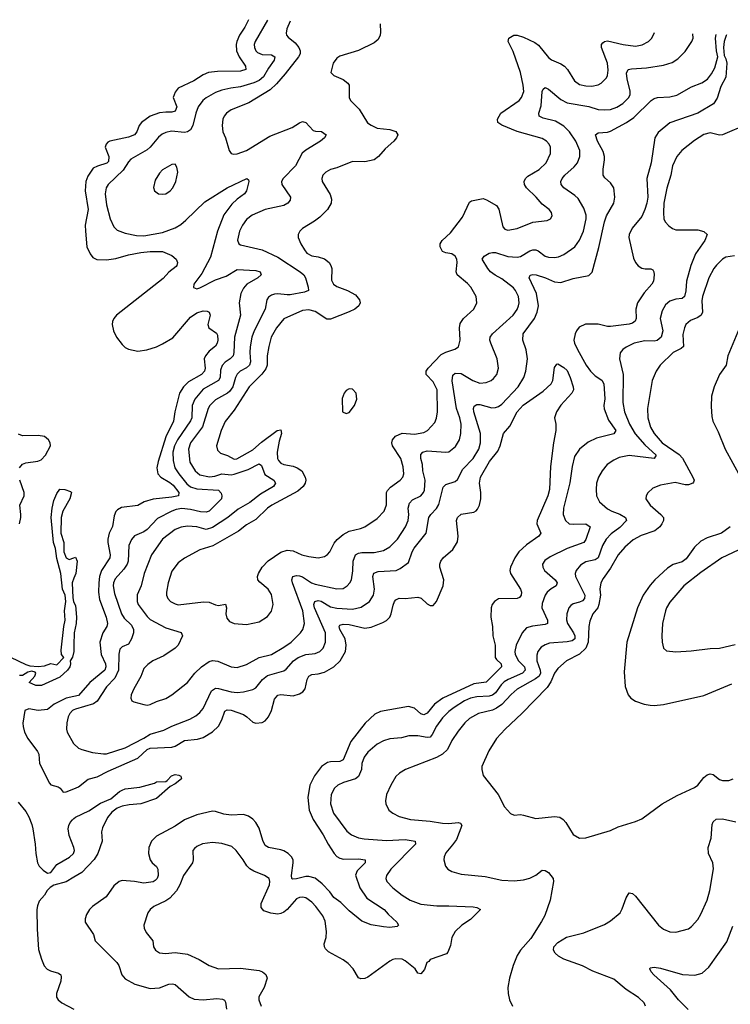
# Model space of a CAD drawing. Header units: inches. Extents: x 1839270 to 1929235, y 762242 to 910350.
# Tile 300 of 362: x 1869652 to 1874219, y 903141 to 909470. Entities that reach past the tile are written whole.
import ezdxf

# ---------------------------------------------------------------- set-up
doc = ezdxf.new("R2010")
doc.units = ezdxf.units.IN
doc.header["$MEASUREMENT"] = 0
doc.layers.add('B8960', color=7, linetype='Continuous')
doc.layers.add('B8970', color=7, linetype='Continuous')

msp = doc.modelspace()

# ---------------------------------------------------------------- linework, layer by layer
at = {"layer": 'B8960', "color": 5}
for points, elevation in [([(1869650.7, 906590), (1869670, 906613.7), (1869690, 906620.6), (1869768, 906632), (1869790, 906640.8), (1869817.4, 906670), (1869848.5, 906730), (1869848.3, 906750), (1869836.9, 906770), (1869810, 906791.1), (1869770, 906797.7), (1869670, 906795.1), (1869644.8, 906804.8)], 620), ([(1869650.8, 906229.2), (1869658, 906270), (1869659.7, 906290), (1869652, 906350), (1869679.3, 906410), (1869679.4, 906430), (1869651.4, 906510)], 620), ([(1869592.9, 905372.9), (1869690, 905324.9), (1869717.4, 905317.4), (1869770, 905312.9), (1869810, 905316.5), (1869852.2, 905332.2), (1869890, 905324), (1869935.1, 905370), (1869921.2, 905390), (1869918, 905418), (1869935.1, 905570), (1869943.5, 905610), (1869939.3, 905670), (1869948.5, 905730), (1869943.5, 905770), (1869927.1, 905810), (1869916, 905910), (1869890, 906007.3), (1869881, 906070), (1869869.9, 906110), (1869854.9, 906270), (1869860.1, 906330), (1869870, 906379.5), (1869890, 906424.4), (1869910, 906451.5), (1869942, 906450), (1869978, 906438), (1869983.8, 906430), (1869973.8, 906390), (1869929.5, 906310.5), (1869917.7, 906270), (1869915, 906170), (1869934.7, 906110), (1869936, 906050), (1869950.6, 906010), (1869970, 905999.5), (1870000, 906011.1)], 580), ([(1870000, 905880), (1869987.9, 905850), (1869993.4, 905753.4), (1869997.3, 905730), (1870000, 905724.7)], 580), ([(1870000, 905451.5), (1869998.8, 905410), (1869990, 905372), (1869975.3, 905350), (1869979.1, 905330), (1869973.5, 905310), (1869958, 905290), (1869910, 905244.2), (1869791.2, 905191.2), (1869755.3, 905190), (1869713.2, 905210), (1869749.2, 905250), (1869756, 905270), (1869750, 905277.2), (1869730, 905282), (1869704.1, 905275.9), (1869670, 905255.1), (1869650, 905254.5)], 580), ([(1870000, 905120.1), (1869950, 905108.9), (1869874, 905070), (1869830, 905035.5), (1869769.3, 905029.3), (1869710, 905039.8), (1869685.5, 905030), (1869672.7, 904947.3), (1869673.1, 904926.9), (1869682.8, 904890), (1869704.4, 904850), (1869766.6, 904766.6), (1869774, 904750), (1869778.5, 904690), (1869842.8, 904562.8), (1869852.6, 904552.6), (1869899.3, 904539.3), (1869911.1, 904531.1), (1869930, 904505.3), (1869950, 904506.5), (1870000, 904526.4)], 620), ([(1870000, 905034.3), (1869991.5, 905030), (1869973.4, 905010), (1869963.2, 904990), (1869953.6, 904950), (1869952.4, 904910), (1869956.5, 904890), (1869997.4, 904817.4), (1870000, 904815.1)], 640), ([(1869641.1, 904441.1), (1869690, 904381.2), (1869710, 904347.2), (1869730, 904296.5), (1869735.6, 904270), (1869750.7, 904170), (1869754.3, 904110), (1869765.8, 904050), (1869776.5, 904030), (1869802.6, 904002.6), (1869830, 903984.7), (1869851.8, 903988.2), (1869890, 904039.7), (1869972.3, 904087.7), (1869998.2, 904110), (1870000, 904117)], 580), ([(1869999.9, 904150), (1869970, 904225.4), (1869963.9, 904270), (1869966.7, 904290), (1869976.8, 904310), (1869990, 904328.1), (1870000, 904335.8)], 580), ([(1870000, 903958.7), (1869950, 903929.3), (1869870, 903907.1), (1869847.7, 903892.3), (1869827.7, 903872.3), (1869810, 903842.2), (1869776.6, 903803.4), (1869765.3, 903774.7), (1869762.7, 903750), (1869763.4, 903623.4), (1869773.5, 903493.5), (1869790.7, 903430.7), (1869808.9, 903388.9), (1869828.2, 903368.3), (1869850, 903356.5), (1869901.8, 903341.8), (1869916, 903330), (1869918.6, 903318.6), (1869916, 903290), (1869887.6, 903210), (1869888.1, 903188.1), (1869898.7, 903170), (1869922, 903150), (1870000, 903109.4)], 580)]:
    msp.add_lwpolyline(points, dxfattribs=dict(at, elevation=elevation))
at = {"layer": 'B8970', "color": 5}
for points, elevation in [([(1871122.3, 909469.7), (1871098.6, 909421.4), (1871065, 909370), (1871047, 909330), (1871042.8, 909310), (1871045.8, 909270), (1871062.7, 909230), (1871104.1, 909170), (1871104.2, 909150), (1871070, 909139.4), (1870923.2, 909136.8), (1870864.9, 909130), (1870830, 909116.2), (1870770, 909076.1), (1870670, 909030.7), (1870650, 909004.7), (1870638, 908970), (1870661, 908910), (1870650, 908881.2), (1870630, 908875.2), (1870590, 908876.1), (1870550, 908871), (1870491.1, 908850), (1870434.8, 908810), (1870419.8, 908790), (1870404.3, 908750), (1870390, 908729.8), (1870350, 908714.9), (1870230.7, 908690), (1870218.3, 908681.7), (1870206.5, 908670), (1870201.2, 908650), (1870223.7, 908590), (1870221.6, 908558.4), (1870212.4, 908547.6), (1870151, 908529), (1870124.5, 908515.5), (1870090, 908463.1), (1870076, 908430), (1870072.8, 908370), (1870090.7, 908250), (1870073.2, 908150), (1870073.9, 908110), (1870084.1, 908010), (1870104.6, 907964.6), (1870121.6, 907941.6), (1870148.2, 907928.2), (1870210, 907927), (1870270, 907935.7), (1870350, 907958.8), (1870430, 907973.8), (1870490, 907980.5), (1870570, 907979.5), (1870630, 907955), (1870656.3, 907930), (1870666, 907910), (1870662.6, 907890), (1870656.9, 907883.1), (1870610, 907846.8), (1870573.5, 907806.5), (1870274.4, 907570), (1870255.8, 907550), (1870247.4, 907530), (1870246.3, 907510), (1870254.6, 907470), (1870274.6, 907430), (1870310, 907383.1), (1870330, 907363.1), (1870350, 907351.5), (1870410, 907339.7), (1870467.9, 907347.9), (1870530, 907367.7), (1870570, 907385.4), (1870635.9, 907424.1), (1870750, 907557.5), (1870790, 907586.6), (1870830, 907598.2), (1870856.2, 907596.2), (1870870.4, 907590), (1870874.9, 907570), (1870860.8, 907510), (1870866.3, 907490), (1870915.6, 907455.6), (1870922, 907442), (1870925.5, 907410), (1870920.8, 907390), (1870910, 907370.9), (1870870, 907339.8), (1870845.4, 907310), (1870837.3, 907290), (1870843.2, 907230), (1870839.1, 907210), (1870819.7, 907190), (1870737.6, 907142.4), (1870704.5, 907110), (1870677.8, 907070), (1870648.4, 906950), (1870640.1, 906890), (1870590.4, 906789.6), (1870541.4, 906630), (1870534, 906590), (1870539, 906550), (1870558, 906530), (1870615.6, 906495.6), (1870637.4, 906477.4), (1870674.5, 906430), (1870671.3, 906410), (1870630, 906400.3), (1870510, 906387.7), (1870451.8, 906370), (1870410, 906347.1), (1870306.1, 906333.9), (1870279.7, 906320.3), (1870270, 906309.6), (1870258.1, 906281.9), (1870248.1, 906211.9), (1870225.9, 906170), (1870218.2, 906130), (1870218, 906110), (1870233.5, 906030), (1870231.4, 906010), (1870176.6, 905930), (1870164.9, 905890), (1870160.1, 905850), (1870158.8, 905790), (1870164.1, 905744.1), (1870206.7, 905630), (1870216.4, 905590), (1870211.4, 905568.6), (1870185.9, 905530), (1870166.7, 905470), (1870176.2, 905390), (1870203.1, 905330), (1870205.8, 905310), (1870197.9, 905290), (1870102.1, 905210), (1870030, 905126.9), (1870000, 905120.1)], 620), ([(1871243.7, 909465.9), (1871164.3, 909330), (1871158.5, 909310), (1871160.1, 909290), (1871168.6, 909270), (1871179.9, 909259.9), (1871210, 909246.5), (1871270, 909243), (1871292.6, 909230), (1871287.3, 909210), (1871250, 909158.4), (1871218.1, 909101.9), (1871190, 909078.1), (1871157.1, 909062.9), (1871070, 909037.5), (1871009.6, 909030.4), (1870950, 909016.1), (1870910, 909001.4), (1870850, 908968), (1870828.3, 908950), (1870799.2, 908910), (1870783.2, 908870), (1870765.5, 908790), (1870750, 908760.9), (1870730.7, 908749.3), (1870710, 908745.6), (1870626.7, 908753.3), (1870590, 908745.5), (1870566.7, 908733.3), (1870544.5, 908715.5), (1870490.1, 908649.9), (1870470, 908632.6), (1870366.4, 908573.6), (1870350, 908555.4), (1870317.6, 908502.4), (1870219.6, 908410), (1870207.2, 908390), (1870201.1, 908350), (1870210, 908278.8), (1870233.6, 908190), (1870257.6, 908137.6), (1870278, 908118), (1870330, 908096.9), (1870402.1, 908082.1), (1870450, 908081.5), (1870570, 908102), (1870650, 908131.1), (1870687.1, 908152.9), (1870719.5, 908180.5), (1870840.9, 908299.1), (1870985.1, 908390), (1871111.3, 908450), (1871121.4, 908441.4), (1871125.5, 908430), (1871110.3, 908370), (1871097, 908350), (1871050, 908316.4), (1871015.3, 908284.7), (1870964.2, 908215.8), (1870922.6, 908110), (1870877.2, 907942.8), (1870821.6, 907838.4), (1870770.5, 907770), (1870768.4, 907748.4), (1870790, 907740.4), (1870810, 907746.5), (1870910, 907798.6), (1870978, 907822), (1871050, 907864.5), (1871170, 907858.7), (1871196.5, 907850), (1871204.4, 907830), (1871181.5, 907810), (1871111, 907769), (1871090, 907744.2), (1871072.3, 907710), (1871061.3, 907650), (1871071, 907570), (1871031.8, 907430), (1871028.4, 907331.6), (1871023, 907310), (1871004.5, 907290), (1870971.6, 907268.4), (1870952.6, 907247.4), (1870942.9, 907217.1), (1870939.8, 907170), (1870929.6, 907150.4), (1870830, 907094.5), (1870777.7, 907030), (1870760.9, 906990), (1870757.9, 906910), (1870750, 906890.9), (1870665.5, 906770), (1870647.3, 906730), (1870635.8, 906690), (1870637.3, 906637.3), (1870649.5, 906590), (1870674.6, 906550), (1870726.3, 906486.3), (1870750, 906467.7), (1870790, 906454.8), (1870930, 906445.5), (1870946.8, 906426.8), (1870951.2, 906410), (1870948.6, 906390), (1870870, 906310.6), (1870850, 906304.1), (1870814.3, 906305.7), (1870750, 906321.8), (1870692.9, 906327.1), (1870657.4, 906322.6), (1870630, 906312), (1870536.5, 906263.5), (1870470, 906192.8), (1870450, 906177.6), (1870390, 906152.1), (1870370, 906129.6), (1870353.7, 906090), (1870348.1, 905990), (1870342.6, 905970), (1870321.5, 905938.5), (1870264.9, 905875.1), (1870254.4, 905850), (1870252.7, 905830), (1870261.2, 905781.2), (1870305, 905650), (1870323, 905623), (1870370, 905578.4), (1870383.6, 905550), (1870382.3, 905530), (1870370, 905491), (1870350, 905456.8), (1870310, 905438.9), (1870296, 905424), (1870288.4, 905391.6), (1870285.7, 905290), (1870262.9, 905237.1), (1870210, 905181.6), (1870150, 905089), (1870126.5, 905073.5), (1870010, 905039.2), (1870000, 905034.3)], 640), ([(1871390.1, 909461.3), (1871369.1, 909410), (1871364.2, 909384.2), (1871365.7, 909370), (1871376.5, 909356.5), (1871421.3, 909321.3), (1871445, 909290), (1871453.7, 909270), (1871454, 909250), (1871442.9, 909230), (1871358.1, 909121.9), (1871302.7, 909057.3), (1871261.7, 909018.3), (1871124.1, 908935.9), (1871010.4, 908890), (1870980.8, 908870), (1870964.9, 908850), (1870957.2, 908830), (1870952, 908790), (1870957.8, 908750), (1870975.2, 908710), (1870998.4, 908630), (1871010, 908610.7), (1871026, 908606), (1871050, 908607.9), (1871110, 908629.4), (1871259.9, 908720.1), (1871403.8, 908776.2), (1871450, 908806.7), (1871470, 908814.4), (1871490, 908808), (1871538.3, 908758.3), (1871552.3, 908752.3), (1871591.5, 908751.5), (1871620.7, 908730), (1871610.7, 908710), (1871584.9, 908690), (1871490, 908631.1), (1871467.8, 908612.2), (1871424.2, 908530), (1871344.2, 908450), (1871334.9, 908430), (1871335.8, 908410), (1871391.8, 908330), (1871390.3, 908310), (1871375.8, 908290), (1871350, 908275.8), (1871229.3, 908250.7), (1871145.9, 908214.1), (1871110, 908185.1), (1871082.8, 908150), (1871065.2, 908110), (1871052.3, 908052.3), (1871060.5, 908030), (1871070, 908023.1), (1871210, 907990.9), (1871310, 907943.9), (1871455.3, 907850), (1871478, 907830), (1871488.2, 907810), (1871506.7, 907750), (1871507, 907730), (1871482.3, 907717.7), (1871390, 907702.2), (1871370, 907700.3), (1871310, 907708.7), (1871290, 907706.4), (1871270, 907699.7), (1871250, 907685.6), (1871240.3, 907670), (1871228.6, 907610), (1871158.6, 907470), (1871144.7, 907430), (1871132.2, 907367.8), (1871130.1, 907330), (1871134.9, 907270), (1871129.5, 907250), (1871110, 907231.6), (1871069.4, 907210.6), (1871048.5, 907191.5), (1871037.8, 907170), (1871021, 907110), (1870999.4, 907080.6), (1870987.6, 907070), (1870910, 907027.1), (1870874.6, 906990), (1870863, 906970), (1870827.1, 906852.9), (1870750.1, 906750), (1870735.8, 906710), (1870746.2, 906626.2), (1870779, 906570), (1870810, 906544.8), (1870871.1, 906531.1), (1870904.9, 906535.1), (1870950, 906550.1), (1871010, 906544.6), (1871030, 906548), (1871120.9, 906579.1), (1871190, 906615.5), (1871205.4, 906605.4), (1871227, 906547), (1871284.6, 906510), (1871296.9, 906490), (1871284, 906470), (1871199.9, 906420.1), (1871130, 906366.3), (1871055.6, 906324.4), (1870990.1, 906269.9), (1870890, 906205.8), (1870850, 906192.8), (1870790, 906209.9), (1870730, 906214.8), (1870690, 906208.2), (1870650, 906192.8), (1870570, 906130.6), (1870498.8, 906030), (1870451.6, 905910), (1870432, 905830), (1870405.9, 905774.1), (1870406.7, 905730), (1870414, 905710), (1870470, 905633), (1870490, 905615.3), (1870590, 905560.4), (1870690, 905531.5), (1870698.9, 905510), (1870670.2, 905450), (1870650.1, 905429.9), (1870577.9, 905382.1), (1870508.2, 905350), (1870474.6, 905325.4), (1870450, 905299.5), (1870430.8, 905249.2), (1870384.2, 905170), (1870368.9, 905130), (1870366.7, 905110), (1870372.8, 905092.8), (1870384.9, 905084.9), (1870450, 905067.7), (1870470, 905064.4), (1870490, 905068.5), (1870530, 905087.2), (1870590, 905107), (1870629.7, 905130.3), (1870729.6, 905210), (1870778, 905270), (1870820.5, 905310), (1870870, 905344.3), (1870890, 905350.1), (1870925.9, 905345.9), (1871010, 905310.3), (1871050, 905306), (1871110, 905326.2), (1871190.5, 905369.5), (1871270, 905390.2), (1871350, 905435.9), (1871395.8, 905470), (1871456, 905530), (1871471.8, 905550), (1871481.8, 905590), (1871470.8, 905670), (1871404.7, 905850), (1871400.3, 905870), (1871408.3, 905890), (1871430, 905896.6), (1871450, 905895.9), (1871470, 905888.7), (1871528, 905850), (1871550, 905842.3), (1871690, 905811.1), (1871730, 905814.7), (1871757.4, 905830), (1871774.5, 905850), (1871783.5, 905870), (1871793.1, 905926.9), (1871794.5, 905990), (1871810, 906030.2), (1871830, 906041.6), (1871850, 906045.5), (1871930, 906045.4), (1871990, 906059), (1872030, 906082.3), (1872079.1, 906130), (1872131.3, 906210), (1872147.8, 906250), (1872152, 906290), (1872149.4, 906330.6), (1872157.1, 906362.9), (1872175.5, 906384.5), (1872230, 906410.2), (1872247, 906430), (1872253.2, 906446.8), (1872257.2, 906510), (1872243.7, 906570), (1872241.2, 906610), (1872229.8, 906650.2), (1872230, 906674.9), (1872242.4, 906690), (1872270, 906698.3), (1872390, 906689.2), (1872410, 906692.6), (1872453.7, 906726.3), (1872477.7, 906770), (1872488.1, 906810), (1872489, 906871), (1872481.1, 906910), (1872458.8, 906970), (1872432.2, 907147.8), (1872434.8, 907185.2), (1872450, 907198), (1872490, 907196.3), (1872564, 907150), (1872610, 907134.5), (1872650, 907136.9), (1872681.6, 907150), (1872697.1, 907162.9), (1872717.8, 907190), (1872729.8, 907230), (1872720.4, 907290), (1872680.4, 907390), (1872674.5, 907410), (1872675.1, 907430), (1872689.7, 907450), (1872824.5, 907570), (1872850, 907607.2), (1872858.4, 907630), (1872862, 907650), (1872857.7, 907690), (1872839.5, 907730), (1872826.6, 907746.6), (1872750, 907804.8), (1872707.9, 907827.9), (1872678.8, 907850), (1872659.8, 907870), (1872625.1, 907930), (1872638, 907950), (1872668.9, 907970), (1872690, 907974.5), (1872710, 907973.4), (1872790, 907948.4), (1872850, 907942.8), (1872871.4, 907948.6), (1872930, 907984), (1872950, 907991.5), (1872970, 907990.2), (1872983.7, 907983.7), (1873030, 907950.2), (1873050, 907942.9), (1873090, 907941.1), (1873114.9, 907945.1), (1873150, 907959.7), (1873220.9, 908010), (1873250, 908051.8), (1873276, 908110), (1873293.7, 908190), (1873292.5, 908212.5), (1873277.8, 908257.8), (1873241.2, 908321.2), (1873220.4, 908340.4), (1873148.4, 908390), (1873132.1, 908410), (1873129.8, 908429.8), (1873138.8, 908450), (1873155.1, 908470), (1873216.5, 908523.5), (1873236.4, 908550), (1873251.7, 908590), (1873252.7, 908630), (1873226.4, 908690), (1873184.9, 908750), (1873150, 908785.9), (1873096.7, 908816.7), (1873016.8, 908836.8), (1872991.6, 908850), (1872988, 908870), (1873004.1, 908915.9), (1873011, 909009), (1873016.1, 909023.9), (1873030, 909033.4), (1873050, 909023.6), (1873130, 908956.3), (1873170, 908936), (1873310, 908911.7), (1873370, 908893.2), (1873410, 908890.1), (1873450, 908893.1), (1873490, 908907.1), (1873529.4, 908930.6), (1873566.8, 908970), (1873575.8, 908990), (1873575.8, 909010), (1873557, 909090), (1873553, 909127), (1873562.9, 909150), (1873585.1, 909154.9), (1873680.7, 909159.3), (1873790, 909178.2), (1873845.3, 909194.7), (1873881.8, 909218.2), (1873930, 909266), (1873972.4, 909330), (1873979.8, 909350), (1873979.2, 909379.5)], 660), ([(1871967.7, 909443), (1871971.4, 909388.6), (1871969, 909370), (1871956.5, 909343.5), (1871930, 909321.1), (1871830, 909272.6), (1871710, 909234.5), (1871690, 909222.7), (1871665.5, 909190), (1871651, 909130), (1871671.3, 909110), (1871730, 909086), (1871761.3, 909061.3), (1871768.5, 909048.5), (1871770.4, 908970), (1871778.4, 908950), (1871834.5, 908894.5), (1871887.9, 908807.9), (1871910.9, 908790.9), (1871950, 908772.1), (1872030, 908763.2), (1872070, 908751.7), (1872082.4, 908730), (1872073.4, 908710), (1872056.1, 908690), (1872001.3, 908638.7), (1871958.8, 908590), (1871930.3, 908570), (1871870, 908556.8), (1871790, 908558.9), (1871690, 908517.2), (1871650, 908507.1), (1871618.4, 908490), (1871600.3, 908470), (1871593.7, 908450), (1871595.8, 908430), (1871646.8, 908346.8), (1871655.4, 908315.4), (1871654.6, 908290), (1871630.3, 908250), (1871580, 908200), (1871546.2, 908173.8), (1871470, 908128), (1871452, 908110), (1871441.1, 908090), (1871441.7, 908070), (1871459.6, 908030), (1871481.8, 907990), (1871498.3, 907970), (1871530, 907951.2), (1871570, 907945), (1871610, 907932.5), (1871640.2, 907910), (1871652.6, 907890), (1871657.8, 907870), (1871655.9, 907795.9), (1871668, 907770), (1871690, 907754.4), (1871758, 907730), (1871810, 907701.3), (1871834.9, 907670), (1871840.3, 907650), (1871832.2, 907630), (1871806.7, 907610), (1871770, 907592.4), (1871650, 907544), (1871625.9, 907545.9), (1871550, 907594.1), (1871510, 907604.8), (1871470, 907600.2), (1871350, 907547.1), (1871301.4, 907490), (1871267.9, 907430), (1871252.7, 907370), (1871243, 907310), (1871242, 907250), (1871233.5, 907226.5), (1871208.9, 907191.1), (1871127.2, 907110), (1871030, 906959.8), (1870972.4, 906887.6), (1870946.4, 906830), (1870916.5, 906730), (1870922.9, 906702.9), (1870943.2, 906683.2), (1870988, 906668), (1871030, 906645.8), (1871048.3, 906648.3), (1871150, 906704.7), (1871205.5, 906754.5), (1871305.8, 906830), (1871330, 906833), (1871334.1, 906810), (1871319.1, 906760.9), (1871307.1, 906690), (1871309.6, 906650), (1871315.7, 906635.7), (1871330, 906619.7), (1871348.7, 906610), (1871410, 906600.1), (1871435.3, 906590), (1871464.1, 906570), (1871487, 906530), (1871491.8, 906510), (1871485.8, 906490), (1871473, 906470), (1871440.4, 906439.6), (1871272, 906350), (1871245.4, 906330), (1871170, 906257.6), (1871110, 906223.5), (1871057.5, 906182.5), (1870892, 906088), (1870810, 906062.5), (1870710, 906009.7), (1870670, 905978.9), (1870630, 905926), (1870605.8, 905850), (1870594.6, 905790), (1870596, 905770), (1870603.7, 905750), (1870621.6, 905730), (1870650, 905714.3), (1870670, 905709.1), (1870832.5, 905727.5), (1870870, 905725), (1870910, 905708.1), (1870930, 905705.3), (1870974.2, 905714.2), (1870980.4, 905690), (1870977, 905650), (1870982.9, 905622.9), (1871001.1, 905601.1), (1871030, 905588.4), (1871110, 905583.1), (1871190, 905600.3), (1871245.2, 905634.8), (1871270.8, 905669.2), (1871280.4, 905710), (1871270, 905776), (1871247.8, 905810), (1871194.5, 905854.5), (1871183, 905870), (1871180.4, 905890), (1871186.2, 905910), (1871209.3, 905950.7), (1871248.3, 905991.7), (1871330, 906046.5), (1871370, 906060.7), (1871410, 906056.9), (1871465.5, 906030), (1871510, 906018.6), (1871570, 906011.5), (1871610, 906018.9), (1871630, 906032.2), (1871645.1, 906050), (1871674, 906106), (1871691.3, 906128.7), (1871730, 906162), (1871770, 906182.4), (1871841.2, 906198.8), (1871869.8, 906210.2), (1871950, 906263.1), (1871993.7, 906310), (1872008.8, 906351.2), (1872009.8, 906430), (1872015.9, 906444.1), (1872034.7, 906465.3), (1872096.8, 906510), (1872113.6, 906530), (1872121.1, 906550), (1872116, 906596), (1872101.2, 906650), (1872047.2, 906730), (1872043.8, 906750), (1872048.7, 906770), (1872067.2, 906792.8), (1872110, 906811.8), (1872190, 906806.7), (1872250, 906816.9), (1872274, 906830), (1872319.2, 906880.8), (1872331.2, 906908.8), (1872336.3, 906950), (1872334.6, 907090), (1872310, 907141.3), (1872264.4, 907190), (1872265.1, 907210), (1872277.4, 907230), (1872361.8, 907318.2), (1872390, 907333.8), (1872447.8, 907352.2), (1872472.2, 907367.8), (1872482.9, 907410), (1872477.9, 907490), (1872482.6, 907517.4), (1872503.7, 907550), (1872569.8, 907610), (1872589.7, 907650), (1872585.1, 907690), (1872551.1, 907751.1), (1872530, 907775.1), (1872464.5, 907830), (1872458, 907850), (1872464.4, 907910), (1872461.1, 907930), (1872451.5, 907950), (1872430, 907964.2), (1872390, 907971.1), (1872370, 907980.5), (1872353.3, 908010), (1872354, 908030), (1872367, 908050), (1872420.6, 908099.4), (1872498.8, 908201.2), (1872543.9, 908296.1), (1872555.5, 908304.5), (1872587.4, 908312.6), (1872630, 908319.7), (1872652, 908312), (1872715.5, 908275.5), (1872731.6, 908251.6), (1872757.5, 908137.5), (1872770, 908124.2), (1872790, 908117.4), (1872850, 908127.8), (1872950, 908169), (1873041.2, 908178.8), (1873064, 908190), (1873075.1, 908210), (1873069.3, 908230), (1873055.1, 908250), (1873010, 908283.6), (1872971, 908330), (1872909.8, 908390), (1872896.1, 908410), (1872893.5, 908430), (1872903.5, 908450), (1872917, 908463), (1872990, 908507.3), (1873036.4, 908550), (1873063.1, 908610), (1873064, 908650), (1873055.8, 908670), (1873038.7, 908690), (1873010, 908705.8), (1872850, 908751.6), (1872751.3, 908791.3), (1872724.6, 908810), (1872722.3, 908830), (1872743.9, 908870), (1872862.2, 908950), (1872878, 908970), (1872891.7, 909008.3), (1872888.5, 909050), (1872869.9, 909130), (1872824.3, 909264.3), (1872792.3, 909330), (1872796, 909350), (1872828.7, 909370), (1872850, 909370.3), (1872890, 909358.5), (1872963.6, 909323.6), (1872985.9, 909305.9), (1873050, 909226.3), (1873071, 909211), (1873130, 909186), (1873154, 909170), (1873173.1, 909150), (1873216.9, 909076.9), (1873250, 909054.2), (1873290, 909045), (1873330, 909043.2), (1873369.1, 909050.9), (1873390, 909061.5), (1873423.2, 909096.8), (1873430, 909110.8), (1873435.2, 909144.8), (1873429.9, 909190), (1873390.8, 909290), (1873392.3, 909310), (1873399.6, 909320.4), (1873410, 909330.2), (1873430, 909332.9), (1873530.6, 909310.6), (1873610, 909300.5), (1873652.3, 909307.7), (1873694.3, 909330), (1873714.8, 909350), (1873732.2, 909387.3)], 680), ([(1870000, 904815.1), (1870030, 904788.5), (1870050, 904778.7), (1870120.2, 904760.2), (1870190, 904750.2), (1870210, 904751.4), (1870330, 904790.2), (1870450, 904852.7), (1870490, 904878.4), (1870577.5, 904902.5), (1870630, 904928.2), (1870746.2, 904973.8), (1870784.7, 904995.3), (1870810, 905017.3), (1870830, 905043.1), (1870884.7, 905155.3), (1870910, 905173.1), (1870930, 905172.1), (1871010, 905150.1), (1871050, 905145.5), (1871090, 905149.3), (1871150, 905163.8), (1871170, 905176.5), (1871211.7, 905228.3), (1871244.7, 905255.3), (1871350, 905283.7), (1871365.3, 905294.7), (1871411.9, 905348.1), (1871441.4, 905370), (1871490, 905388.8), (1871550, 905395.9), (1871580.5, 905410), (1871602.3, 905430), (1871618, 905470), (1871617.5, 905530), (1871547.2, 905690), (1871541.7, 905710), (1871548.7, 905731.3), (1871570, 905736.3), (1871590, 905732.1), (1871650, 905695.5), (1871690, 905686.8), (1871790, 905681.8), (1871845.7, 905694.3), (1871899.8, 905730), (1871925.2, 905770), (1871932.8, 905810), (1871922.2, 905890), (1871927.7, 905912.3), (1871955.9, 905924.1), (1872072.3, 905930), (1872097.7, 905942.3), (1872150, 905982), (1872173.4, 906050), (1872186.2, 906073.8), (1872263.5, 906170), (1872282, 906270), (1872293.5, 906290), (1872330, 906327.6), (1872346.2, 906353.8), (1872374.3, 906465.8), (1872390, 906483.2), (1872450, 906500.8), (1872465.5, 906514.5), (1872499.3, 906580.7), (1872566.6, 906650), (1872603.6, 906710), (1872613.6, 906750), (1872614.3, 906810), (1872570.6, 906950), (1872568.7, 906971.3), (1872573.9, 906986.1), (1872590, 906997.1), (1872610, 906996.1), (1872685.9, 906974.1), (1872710, 906976.3), (1872730, 906984.3), (1872750, 906999.2), (1872856.4, 907110), (1872892.8, 907170), (1872905.3, 907210), (1872914.8, 907290), (1872907.6, 907347.6), (1872885, 907410), (1872887, 907450), (1872960.2, 907550), (1872978.9, 907590), (1872986.5, 907630), (1872973.8, 907710), (1872925.4, 907810), (1872932.6, 907827.4), (1872950, 907831.8), (1872970.8, 907829.2), (1873031.6, 907811.6), (1873090, 907785.6), (1873130, 907780.9), (1873210, 907807.2), (1873310, 907825.5), (1873331.9, 907848.1), (1873374, 908006.1), (1873410.5, 908170), (1873424.5, 908210), (1873471.5, 908290), (1873478, 908330), (1873469.8, 908390), (1873450, 908421.3), (1873413.7, 908453.7), (1873402.4, 908470), (1873401.5, 908510), (1873411.5, 908568.5), (1873410.6, 908590.6), (1873402, 908622), (1873365.8, 908690), (1873352, 908730), (1873370, 908743.1), (1873430, 908746.5), (1873450, 908752.5), (1873551.7, 908808.3), (1873598.4, 908841.6), (1873710, 908951.4), (1873730, 908963.1), (1873750.8, 908969.2), (1873830, 908973.7), (1873876.2, 908983.8), (1873970, 909037.6), (1874036.9, 909063.1), (1874072.7, 909087.3), (1874099.1, 909120.9), (1874119.8, 909160.2), (1874139.5, 909230), (1874129.8, 909269.8), (1874123.5, 909350), (1874128.4, 909374.7)], 640), ([(1874195.7, 909372.6), (1874192.5, 909367.5), (1874179.5, 909330), (1874176, 909290), (1874179, 909239), (1874190, 909219.1), (1874196.8, 909190), (1874190, 909099.3), (1874159.5, 909040.5), (1874134.5, 908965.5), (1874112.2, 908930), (1874010, 908868), (1873830, 908807.4), (1873754.9, 908745.1), (1873734, 908710), (1873711.5, 908550), (1873682.6, 908450), (1873688.5, 908330), (1873682.5, 908290), (1873670.7, 908249.3), (1873650, 908205.3), (1873588.7, 908130), (1873569.4, 908090), (1873567.3, 908070), (1873597.5, 907937.5), (1873609.3, 907909.3), (1873627.2, 907887.2), (1873650, 907873.4), (1873672.3, 907867.8), (1873708.4, 907868.4), (1873721.1, 907861.1), (1873728.5, 907848.5), (1873730.4, 907830), (1873726.7, 907790), (1873715.3, 907770), (1873664.9, 907715.1), (1873623.2, 907650), (1873613, 907610), (1873614.2, 907550), (1873608.4, 907531.6), (1873590, 907518.9), (1873568.2, 907511.8), (1873450, 907497.5), (1873430, 907497.4), (1873370, 907513.5), (1873288.1, 907511.9), (1873247, 907493), (1873230.2, 907470), (1873223.2, 907450), (1873214, 907410), (1873216.9, 907390), (1873236.3, 907350), (1873293.5, 907250), (1873321.5, 907210), (1873350, 907181.1), (1873392.7, 907152.7), (1873406, 907130), (1873411.9, 907031.9), (1873407, 906990), (1873409.1, 906969.1), (1873435.6, 906895.6), (1873483.6, 906830), (1873471.5, 906808.5), (1873359.5, 906780.5), (1873305.7, 906754.3), (1873250, 906708.5), (1873218.5, 906661.5), (1873201.9, 906598.1), (1873187.6, 906492.4), (1873146.8, 906330), (1873144.9, 906290), (1873160.9, 906250), (1873184.4, 906230), (1873210, 906226.6), (1873290.1, 906230.1), (1873318.9, 906210), (1873290.6, 906129.4), (1873277.6, 906110), (1873170.3, 906070), (1873061.9, 906018.1), (1873026.5, 905993.5), (1873012.8, 905970), (1873013.8, 905950), (1873024.4, 905930), (1873093, 905870), (1873106.7, 905850), (1873099.6, 905830), (1873068.1, 905811.9), (1873041.8, 905790), (1873028.8, 905770), (1873010, 905718), (1873007.7, 905690), (1873045, 905610), (1873044.2, 905590), (1873030, 905582.9), (1872947.6, 905572.4), (1872910, 905560.8), (1872881, 905530), (1872843, 905450), (1872834.5, 905410), (1872836.4, 905390), (1872857.3, 905350), (1872895.4, 905310), (1872900.5, 905290), (1872883.5, 905270), (1872792.1, 905230), (1872766.6, 905213.4), (1872745.8, 905194.2), (1872710, 905143.2), (1872690, 905128.1), (1872670, 905122.3), (1872590, 905118.3), (1872550, 905109.9), (1872510, 905090.9), (1872445.2, 905050), (1872410, 905022.3), (1872370, 904981.8), (1872330.1, 904930), (1872304, 904876), (1872290, 904858.8), (1872270, 904855.2), (1872210, 904866.6), (1872152.9, 904867.1), (1872105, 904855), (1872030, 904848), (1871990, 904834.8), (1871950, 904812.8), (1871890, 904761.8), (1871865.4, 904730), (1871851.6, 904690), (1871848.9, 904650), (1871830, 904606.5), (1871809.1, 904590.9), (1871732.5, 904567.5), (1871695.8, 904550), (1871675.6, 904530), (1871654.7, 904490), (1871650.2, 904430), (1871669.3, 904370), (1871753.9, 904253.9), (1871784.4, 904230), (1871830, 904211.3), (1871865.2, 904205.2), (1872010, 904194.4), (1872130, 904201.1), (1872192.7, 904190), (1872196.5, 904170), (1872037, 904010), (1872008.8, 903970), (1872004.9, 903950), (1872012.4, 903930), (1872050.4, 903890), (1872110, 903843.1), (1872161.6, 903810), (1872230, 903785.8), (1872333.4, 903773.4), (1872410, 903774.6), (1872566.9, 903766.9), (1872590, 903763.1), (1872613.4, 903750), (1872550, 903686.6), (1872493.7, 903650), (1872450.3, 903610), (1872428.9, 903570), (1872420.9, 903519.1), (1872404.5, 903475.5), (1872394.4, 903465.6), (1872291, 903430), (1872282.4, 903417.6), (1872268, 903410), (1872254.4, 903365.6), (1872230, 903338), (1872210, 903342), (1872193.2, 903370), (1872130, 903420.5), (1872110, 903431.1), (1872070, 903433.5), (1872050, 903429.7), (1872030, 903419.1), (1871890, 903316.1), (1871870, 903307.1), (1871845.2, 903305.2), (1871830, 903311.3), (1871794.5, 903370), (1871763.3, 903403.3), (1871730, 903427.1), (1871637.6, 903477.6), (1871617.8, 903497.8), (1871611.2, 903510), (1871609.7, 903530), (1871621, 903570), (1871624.2, 903610), (1871614.7, 903674.7), (1871599.2, 903710), (1871555.6, 903770), (1871530, 903797.2), (1871490, 903825.1), (1871470, 903830.8), (1871450, 903828.7), (1871430, 903820.3), (1871370, 903749.8), (1871350, 903733.2), (1871330, 903724.1), (1871310, 903721.8), (1871266.6, 903726.6), (1871221.5, 903741.5), (1871204.2, 903764.2), (1871202.9, 903790), (1871256.8, 903910), (1871260.5, 903930), (1871255.6, 903950), (1871225.2, 903970), (1871156.4, 903996.4), (1871130, 904011.3), (1871110.8, 904030.8), (1871087.8, 904070), (1871043, 904130), (1871014.7, 904154.7), (1870950, 904174.5), (1870890, 904180.4), (1870826.9, 904173.1), (1870790, 904155.6), (1870776.2, 904143.8), (1870765.5, 904130), (1870767, 904070), (1870762, 904050), (1870703.8, 903970), (1870681.1, 903910), (1870659.5, 903870), (1870616.9, 903823.1), (1870590, 903805.7), (1870514, 903770), (1870490.5, 903750), (1870474.9, 903730), (1870450.4, 903650), (1870452.7, 903630), (1870463.9, 903603.9), (1870506.8, 903550), (1870510.7, 903510), (1870524, 903490), (1870550, 903473), (1870588.6, 903468.6), (1870650, 903474.4), (1870730, 903462.7), (1870805.5, 903430), (1870870.2, 903390.2), (1870930, 903370.3), (1871070, 903374.4), (1871190, 903358.2), (1871212.7, 903350), (1871233, 903333), (1871242.6, 903310), (1871222.8, 903250), (1871188.9, 903190), (1871188.9, 903170), (1871204.6, 903130)], 640), ([(1874330, 908798), (1874170, 908728.9), (1874150, 908727.9), (1874090, 908742), (1874050, 908732.5), (1873990, 908694), (1873907, 908630), (1873875.6, 908590), (1873848.3, 908530), (1873837.4, 908470), (1873812.1, 908387.9), (1873791.4, 908290), (1873789.2, 908229.2), (1873793.1, 908190), (1873800.3, 908170), (1873823.9, 908143.9), (1873847.2, 908127.2), (1873870, 908118.7), (1874010, 908118.9), (1874048.9, 908108.9), (1874070.4, 908090), (1874055.9, 908050), (1873996.1, 907963.9), (1873965.3, 907890), (1873937.7, 907790), (1873933.7, 907726.3), (1873925.5, 907690), (1873910, 907677.4), (1873870, 907673.3), (1873830, 907660.2), (1873802.4, 907637.6), (1873781.4, 907598.6), (1873767.9, 907550), (1873785, 907470), (1873775.9, 907430), (1873750, 907407.1), (1873730, 907403.7), (1873670, 907406.3), (1873600.5, 907390), (1873550, 907365.4), (1873528.5, 907350), (1873511.6, 907328.4), (1873506.3, 907290), (1873531.5, 907190), (1873529.4, 907010), (1873540.1, 906950), (1873571.5, 906870), (1873607, 906807), (1873670, 906737.5), (1873742.4, 906670), (1873730, 906649.9), (1873570, 906668.1), (1873504.7, 906655.3), (1873470, 906639.7), (1873428.7, 906610), (1873395.3, 906570), (1873371.8, 906530), (1873360.3, 906490), (1873356.1, 906450), (1873360.3, 906410), (1873378.9, 906370), (1873430, 906325.2), (1873458.4, 906310), (1873510, 906292.5), (1873546, 906270), (1873553.1, 906250), (1873510, 906206.7), (1873453.7, 906166.3), (1873420.9, 906130), (1873397, 906090), (1873369.2, 906010), (1873350, 905997.2), (1873290, 905985.8), (1873257.1, 905962.9), (1873229.3, 905930), (1873223, 905910), (1873223.9, 905890), (1873284, 905770), (1873282.4, 905750), (1873270, 905735.2), (1873250, 905725), (1873210, 905715.7), (1873194.3, 905705.7), (1873181.8, 905690), (1873168.8, 905651.2), (1873167.2, 905612.8), (1873173.2, 905590), (1873211.6, 905530), (1873220.7, 905510), (1873220.6, 905490), (1873201.8, 905478.2), (1873170, 905470.4), (1873058.1, 905461.9), (1873028.4, 905451.6), (1873003.9, 905436.1), (1872982.2, 905410), (1872975.1, 905384.9), (1872975.7, 905350), (1872996.6, 905290), (1872999, 905270), (1872990, 905249.9), (1872967.6, 905232.4), (1872850, 905166.2), (1872810, 905132.5), (1872750, 905069.3), (1872716.3, 905043.7), (1872690, 905032.3), (1872601.3, 905010), (1872542.5, 904977.5), (1872513.4, 904950), (1872470, 904897.7), (1872430, 904836.3), (1872401, 904779), (1872370, 904748.8), (1872330, 904727), (1872130.8, 904650), (1872093.3, 904626.7), (1872070, 904605.2), (1872037.1, 904550), (1872010.4, 904490), (1872003, 904450), (1872005.5, 904430), (1872024.9, 904390), (1872049.1, 904369.1), (1872090, 904348.9), (1872164.7, 904330), (1872290, 904318.9), (1872370, 904305.4), (1872410, 904303.5), (1872470, 904310.2), (1872485.5, 904305.5), (1872494.6, 904290), (1872458.5, 904201.5), (1872434.3, 904165.7), (1872390, 904114), (1872380.3, 904090), (1872377.6, 904070), (1872388, 904030), (1872404, 904010), (1872430, 903994.4), (1872490, 903978.9), (1872642.6, 903962.6), (1872750, 903939.6), (1872830, 903934), (1872890, 903940.9), (1872930, 903951.8), (1872968.7, 903971.3), (1873010, 904004.4), (1873030, 904002.4), (1873050, 903988.4), (1873080.4, 903950), (1873082, 903930), (1873061.7, 903810), (1873027, 903713), (1873006.7, 903673.3), (1872936.5, 903563.5), (1872870.4, 903489.6), (1872850, 903455.3), (1872823.8, 903390), (1872799.3, 903310), (1872788.5, 903250), (1872790.5, 903210), (1872800.5, 903170), (1872819.1, 903130)], 660), ([(1874247.2, 907952.8), (1874190, 907942.4), (1874170, 907930.9), (1874130, 907892.1), (1874114, 907870), (1874082, 907810), (1874041.3, 907690), (1874036.5, 907663.5), (1874039.6, 907590), (1874031.4, 907570), (1874010, 907555), (1873963.7, 907536.3), (1873933.8, 907510), (1873924.1, 907490), (1873913.6, 907446.4), (1873918.4, 907370), (1873903.1, 907356.9), (1873852.2, 907330), (1873769, 907250), (1873742.3, 907210), (1873717.3, 907150), (1873687.6, 906970), (1873689.3, 906910), (1873705.4, 906850), (1873730.2, 906810), (1873781.7, 906750), (1873890, 906675.5), (1873912.1, 906652.1), (1873978.8, 906530), (1873986.9, 906510), (1873981.8, 906498.2), (1873977.7, 906490), (1873950, 906479.5), (1873930, 906479.6), (1873865.3, 906494.7), (1873770, 906477.7), (1873722, 906458), (1873690, 906429.3), (1873678.4, 906410), (1873675.8, 906390), (1873705.3, 906350), (1873772.9, 906290), (1873789.1, 906270), (1873789.2, 906250), (1873779.8, 906230), (1873766.2, 906210), (1873734.6, 906185.4), (1873645.8, 906154.2), (1873594.2, 906125.8), (1873541.4, 906078.6), (1873499.4, 906030), (1873450, 905944.2), (1873401.5, 905878.5), (1873387, 905850), (1873380.5, 905810), (1873384.4, 905770), (1873373.7, 905710), (1873366.8, 905690), (1873335.1, 905650), (1873316.8, 905603.2), (1873309.5, 905570), (1873306.7, 905470), (1873290.1, 905430), (1873250, 905391.7), (1873167, 905350), (1873110, 905300.4), (1873090, 905269.7), (1873066.1, 905213.9), (1873041.8, 905178.2), (1872878.3, 905010), (1872772, 904910), (1872717.1, 904850), (1872668.2, 904770), (1872623.1, 904670), (1872621.3, 904650), (1872631.7, 904611.7), (1872727.3, 904490), (1872767.3, 904410), (1872807.3, 904367.3), (1872830, 904358), (1872870, 904360.5), (1872890, 904357.1), (1872970, 904336.3), (1873090, 904348.9), (1873124.4, 904344.4), (1873144.4, 904330), (1873161.3, 904310), (1873210, 904233), (1873250, 904208.7), (1873290, 904210.4), (1873450, 904258), (1873498.4, 904281.6), (1873610, 904316.3), (1873650, 904333.4), (1873782, 904430), (1873877, 904483), (1873990, 904534.4), (1874010, 904550.3), (1874050, 904599.5), (1874070, 904617), (1874090, 904623.7), (1874110, 904618), (1874150, 904587.2), (1874170, 904578.9), (1874210, 904578.9), (1874238, 904590)], 680), ([(1874279.4, 907490), (1874203.8, 907310), (1874193.5, 907250), (1874150.2, 907190), (1874115.2, 907110), (1874098.2, 907050), (1874095.5, 906984.5), (1874100.4, 906920.4), (1874108, 906890), (1874141.2, 906821.2), (1874185.8, 906710), (1874284.1, 906530)], 720), ([(1870000, 904526.4), (1870030, 904538.4), (1870091.1, 904588.9), (1870150, 904602.5), (1870220.4, 904639.6), (1870410, 904723.3), (1870470, 904778.9), (1870490, 904787.5), (1870630, 904793.7), (1870650, 904800.5), (1870710, 904837.8), (1870793.6, 904846.4), (1870830, 904856.8), (1870890, 904892.3), (1870929.8, 904930), (1870950.9, 904969.1), (1870970, 905025.3), (1870985.7, 905034.3), (1871010, 905031.6), (1871090, 905004.3), (1871112.3, 904990), (1871150, 904954.7), (1871170, 904949.2), (1871210, 904952.8), (1871230, 904964), (1871251.9, 904990), (1871269.2, 905030.8), (1871290, 905103.1), (1871310, 905128.2), (1871330, 905131.7), (1871410, 905124.3), (1871450, 905136.2), (1871470.9, 905149.1), (1871486.8, 905170), (1871498.5, 905230), (1871510, 905251.3), (1871530, 905260.6), (1871570, 905265), (1871610, 905276.2), (1871670, 905311.3), (1871712.6, 905350), (1871746, 905410), (1871751, 905450), (1871743.8, 905490), (1871708.5, 905550), (1871704.1, 905570), (1871710, 905578.9), (1871730, 905584.6), (1871770, 905582), (1871870, 905559.2), (1871910, 905565.9), (1871985.5, 905594.5), (1872010, 905608.2), (1872029.9, 905630.1), (1872040.2, 905650), (1872052.2, 905707.8), (1872061.5, 905730), (1872070, 905742), (1872090, 905751.4), (1872130, 905749.3), (1872210, 905758.5), (1872231.2, 905751.2), (1872270, 905716.3), (1872290, 905704.9), (1872310, 905704.9), (1872330, 905731), (1872373.7, 905830), (1872378.3, 905870), (1872352.3, 905950), (1872352.3, 905970), (1872359.1, 905990), (1872374, 906010), (1872436, 906064), (1872465.8, 906114.2), (1872470.8, 906150.8), (1872459.2, 906250), (1872465.7, 906270), (1872490, 906291.5), (1872570, 906303.6), (1872586.6, 906313.4), (1872595.4, 906324.6), (1872606.3, 906350), (1872615.2, 906390), (1872615.4, 906430), (1872608, 906490), (1872614, 906530), (1872671.6, 906630), (1872724, 906696), (1872740.2, 906730), (1872761, 906810), (1872802.5, 906857.5), (1872849.9, 906950), (1872887.9, 906992.1), (1873016.9, 907083.1), (1873067.8, 907130), (1873079.6, 907150), (1873090, 907234), (1873104, 907256), (1873110, 907258), (1873150, 907234.8), (1873170, 907214), (1873190, 907170.8), (1873210.3, 907110), (1873212.2, 907090), (1873201.6, 907070), (1873130, 906993.2), (1873103, 906950), (1873088.3, 906911.7), (1873097.1, 906870), (1873098.7, 906830), (1873082.6, 906750), (1873062.7, 906597.3), (1873056.3, 906450), (1873046.3, 906410), (1872977.7, 906250), (1872975.9, 906230), (1873001.1, 906170), (1872988.8, 906150), (1872910, 906093.8), (1872860.9, 906050), (1872834, 906010), (1872805.5, 905950), (1872801.5, 905930), (1872806.5, 905910), (1872871.7, 905810), (1872877.4, 905790), (1872874.6, 905770), (1872863.6, 905756.4), (1872850, 905749.8), (1872730, 905747.2), (1872702.8, 905730), (1872689.3, 905710), (1872682.6, 905690), (1872679.7, 905630), (1872690.2, 905570), (1872693.2, 905510), (1872708.8, 905450), (1872708.1, 905370), (1872716.5, 905356.5), (1872746.2, 905330), (1872749.3, 905310), (1872650, 905212.7), (1872570, 905200.1), (1872371.8, 905108.2), (1872317.7, 905070), (1872270, 905012.7), (1872250, 905001), (1872230, 905009.1), (1872190, 905045.7), (1872150, 905056.2), (1871970, 905022.4), (1871934.2, 905005.8), (1871871.8, 904948.2), (1871780.5, 904830), (1871730, 904711.8), (1871710, 904702.6), (1871650, 904700.2), (1871630, 904695), (1871591.3, 904670), (1871545.6, 904610), (1871517.5, 904550), (1871503.5, 904470), (1871513.2, 904390), (1871537.9, 904330), (1871602.4, 904230), (1871633.7, 904170), (1871673.2, 904110), (1871690, 904092.3), (1871710, 904080.6), (1871734, 904074), (1871830, 904075.5), (1871873, 904070), (1871872.6, 904050), (1871821.1, 903998.9), (1871809.4, 903970.6), (1871837.3, 903890), (1871883.7, 903823.7), (1871995.3, 903750), (1872020.3, 903720.3), (1872074.9, 903670), (1872086.8, 903650), (1872078.8, 903641.2), (1872030, 903634.3), (1871990, 903638.5), (1871910, 903651.5), (1871850, 903675.8), (1871770, 903743.1), (1871715.7, 903795.7), (1871670, 903828.1), (1871644.9, 903864.9), (1871596.5, 903916.4), (1871550, 903951.5), (1871510, 903962.9), (1871490, 903962.9), (1871430, 903946.8), (1871405.6, 903945.6), (1871401.1, 903950), (1871398.3, 903970), (1871409.9, 904050), (1871408.4, 904070), (1871399, 904090), (1871377.8, 904110), (1871350, 904127), (1871330, 904135), (1871250, 904148.4), (1871230, 904162.7), (1871214.3, 904194.3), (1871190, 904273.6), (1871170, 904309.7), (1871150, 904331.2), (1871122, 904350), (1871090, 904360.9), (1871010, 904356.2), (1870963.9, 904363.9), (1870910, 904380.6), (1870890, 904381.7), (1870790, 904359.8), (1870710, 904326.2), (1870650, 904286.9), (1870530, 904221.6), (1870499.2, 904190), (1870481.2, 904150), (1870480.2, 904110), (1870490.2, 904070), (1870503.2, 904050), (1870530, 904027.9), (1870540.5, 904010), (1870541.9, 903970), (1870534.3, 903950), (1870523, 903937), (1870510, 903929.2), (1870450, 903919.6), (1870390, 903930.4), (1870310, 903937.7), (1870290, 903930.8), (1870257.4, 903902.6), (1870207.7, 903832.3), (1870119, 903770), (1870100.7, 903750), (1870081.7, 903718.3), (1870071.8, 903690), (1870071.8, 903670), (1870126, 903590), (1870136.5, 903550), (1870276.9, 903410), (1870288.3, 903390), (1870308, 903330), (1870330, 903304.7), (1870392.7, 903270), (1870490, 903242.9), (1870550, 903247.3), (1870610, 903271.1), (1870633.9, 903273.9), (1870650, 903267.9), (1870740.4, 903190), (1870774, 903174), (1870830, 903170.1), (1870918, 903178), (1870955.5, 903175.5), (1870968.9, 903168.9), (1870975, 903155), (1870981.4, 903110)], 620), ([(1874219.5, 906210), (1874162.4, 906170), (1874070, 906138.5), (1874030, 906117.7), (1873990, 906079.8), (1873936, 906004), (1873910, 905985.7), (1873852.7, 905967.3), (1873814.8, 905945.2), (1873735.2, 905870), (1873705.3, 905834.7), (1873660.2, 905770), (1873621.8, 905690), (1873555, 905470), (1873537.4, 905277.4), (1873543.9, 905183.9), (1873562, 905130), (1873580.7, 905110), (1873610, 905090.5), (1873664.7, 905070), (1873703.8, 905063.8), (1873730, 905062.3), (1873790, 905068.8), (1874050, 905125.3), (1874230, 905200.7)], 720), ([(1874270, 906059.8), (1874165.3, 906010), (1874030, 905916.1), (1873921.3, 905830), (1873830, 905726.9), (1873808.2, 905690), (1873802, 905670), (1873783.6, 905590), (1873778.7, 905510), (1873781.3, 905470), (1873790, 905431.3), (1873810, 905413), (1873870, 905406.7), (1873967, 905413), (1874090, 905428.9), (1874150, 905430.3), (1874250, 905454.7)], 740), ([(1870000, 906011.1), (1870010, 906014.9), (1870020.7, 905990), (1870012.1, 905910), (1870000, 905880)], 580), ([(1870000, 905724.7), (1870010, 905704.7), (1870017.4, 905630), (1870014.8, 905590), (1870002.3, 905530), (1870000, 905451.5)], 580), ([(1870000, 904335.8), (1870010, 904343.5), (1870096, 904384), (1870170, 904434.8), (1870237.8, 904462.2), (1870292.3, 904510), (1870310, 904518.3), (1870330, 904525.7), (1870423.3, 904536.7), (1870517.5, 904562.5), (1870530.3, 904570.3), (1870590, 904574.4), (1870600.1, 904579.9), (1870627.4, 904610), (1870650, 904617.8), (1870674.7, 904614.7), (1870687.7, 904607.7), (1870690.8, 904590), (1870650, 904558.4), (1870618, 904542), (1870530, 904463.6), (1870430, 904429), (1870355.8, 904424.2), (1870310, 904414), (1870278.7, 904401.3), (1870243.4, 904376.6), (1870217, 904343), (1870183.5, 904276.5), (1870177.6, 904250), (1870182.3, 904190), (1870153.2, 904110), (1870130, 904072.2), (1870050, 903988.1), (1870000, 903958.7)], 580), ([(1873674.2, 903130), (1873666, 903150), (1873630, 903185.7), (1873550, 903236.9), (1873470, 903302), (1873335.2, 903355.2), (1873270, 903389.6), (1873150, 903432), (1873114, 903450), (1873092.7, 903470), (1873082.7, 903490), (1873085.2, 903510), (1873110, 903539.1), (1873167.2, 903572.8), (1873278.9, 903601.1), (1873410, 903653.7), (1873450, 903677), (1873510.6, 903729.4), (1873524.7, 903755.3), (1873550, 903826), (1873570, 903858), (1873590, 903854.4), (1873610, 903835.8), (1873757.3, 903650), (1873790, 903624), (1873830, 903607.7), (1873870, 903604), (1873950, 903626.8), (1873970, 903641), (1874010, 903686), (1874030, 903721), (1874069.7, 903810.3), (1874088.1, 903871.9), (1874112.3, 904012.3), (1874108, 904050), (1874079.7, 904110), (1874078, 904150), (1874095.8, 904210), (1874103.1, 904296.9), (1874110, 904314.8), (1874128.5, 904331.5), (1874170, 904333.4), (1874255.1, 904315.1)], 660), ([(1870000, 904117), (1870003.4, 904130), (1869999.9, 904150)], 580), ([(1873948.1, 903108.1), (1873886.4, 903170), (1873834.7, 903234.7), (1873728.3, 903330), (1873711.6, 903350), (1873702.7, 903370), (1873704.1, 903375.9), (1873730, 903379.5), (1873770, 903374), (1873912.5, 903332.5), (1873991.1, 903328.9), (1874038.7, 903341.3), (1874080.5, 903379.5), (1874197, 903543), (1874235.6, 903644.4)], 640)]:
    msp.add_lwpolyline(points, dxfattribs=dict(at, elevation=elevation))
for points, elevation in [([(1870650, 908541.2), (1870630, 908539.5), (1870570, 908504.5), (1870550, 908483.7), (1870522.5, 908437.5), (1870510.6, 908390.6), (1870517.3, 908370), (1870544.7, 908350), (1870570, 908348), (1870590, 908350.5), (1870619.5, 908370), (1870636.3, 908390), (1870654.7, 908430), (1870667.6, 908490), (1870661.6, 908521.6)], 660), ([(1871770, 907096.2), (1871750, 907086), (1871736.3, 907070), (1871724.5, 907035.5), (1871726.8, 906950), (1871750, 906938.8), (1871770, 906944.9), (1871804.5, 906990), (1871819.6, 907030), (1871814.5, 907070), (1871790, 907095.1)], 720)]:
    msp.add_lwpolyline(points, close=True, dxfattribs=dict(at, elevation=elevation))

doc.saveas('drawing.dxf')
